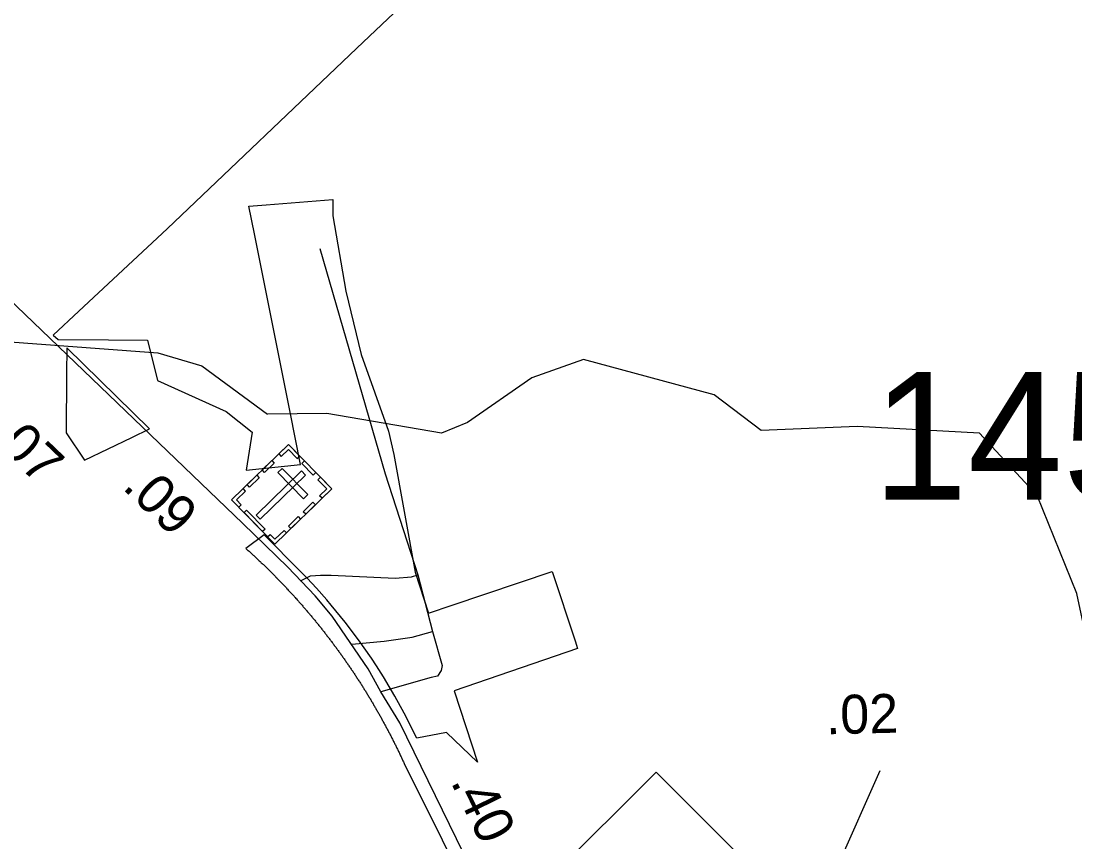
# Model space of a CAD drawing. Extents: x 2220236 to 2384410, y 720751 to 894131.
# Drawn here: x 2265157 to 2268536, y 796491 to 799124 of the extents above; entities that cross this region are included whole.
import ezdxf

# ---------------------------------------------------------------- set-up
doc = ezdxf.new("R2010")
doc.units = 0
for name, color, linetype in [('Exist Boundary Political City Limit New', 7, 'Continuous'), ('Exist Cultural Cemetery CELL', 7, 'Continuous'), ('Exist Hydrographic Creek Single Shore', 7, 'Continuous'), ('Exist Hydrographic Misc Water Feature', 7, 'Continuous'), ('Exist Road Non-System Type 51', 7, 'Continuous'), ('Exist Road Primary NC Attributed', 7, 'Continuous'), ('Exist Road Primary NC Service Mileage Hundredths English Label', 7, 'Continuous'), ('Exist Road Primary NC Shield CELL', 7, 'Continuous'), ('Exist Road Secondary Structure Standard Bridge Number Label', 7, 'Continuous'), ('Map Preparation Boundary City Limit Buffer Line', 7, 'Continuous')]:
    doc.layers.add(name, color=color, linetype=linetype)

msp = doc.modelspace()

# ---------------------------------------------------------------- linework, layer by layer
at = {"layer": 'Exist Boundary Political City Limit New'}
for points in [[(2266790.5, 799564.8), (2266233.5, 799036.5), (2265625.5, 798457.9), (2265342.2, 798193.5), (2265259.5, 798116.2), (2265275.5, 798102.6), (2265437, 798101.1), (2265562, 798100), (2265593.8, 797970.8), (2265814, 797871.3), (2265898, 797805.6), (2265878.5, 797683.6), (2266052.5, 797701.8), (2266020.2, 797869.2), (2265982.8, 798056.3), (2265905.2, 798441.2), (2265887.5, 798529.8), (2265942.8, 798534.2), (2266156.5, 798551.3), (2266156.5, 798499.1), (2266198.5, 798257.5), (2266247.8, 798054.4), (2266334.8, 797808.4), (2266352, 797733.8), (2266420.5, 797356), (2266463.8, 797224.6), (2266539.5, 797250.2), (2266859.5, 797358.1), (2266933.2, 797136.2), (2266941.5, 797111), (2266545.5, 796976), (2266620.8, 796747.1), (2266521.2, 796841.8), (2266425.8, 796823.7), (2266385.2, 796904.1), (2266355.2, 796958.8), (2266318.8, 797020.1), (2266296.5, 797055.4), (2266280, 797080.1), (2266239.2, 797138.6), (2266196.2, 797195.5), (2266151.2, 797250.8), (2266137.2, 797267), (2266104, 797304.4), (2266073.8, 797336.5), (2266055, 797356.2), (2266052.2, 797359.2), (2265936.8, 797476.2), (2265878, 797432), (2265881.2, 797429.2), (2265883.2, 797427.2), (2265885.5, 797425.2), (2265887.8, 797423.2), (2265890, 797421.2), (2265892.2, 797419.2), (2265894.5, 797417.2), (2265896.8, 797415.1), (2265899, 797413.1), (2265901, 797411.1), (2265903.2, 797409.1), (2265905.5, 797407), (2265907.8, 797404.9), (2265909.8, 797402.9), (2265912, 797400.9), (2265914.2, 797398.8), (2265916.5, 797396.8), (2265918.5, 797394.7), (2265920.8, 797392.6), (2265923, 797390.6), (2265925.2, 797388.5), (2265927.2, 797386.4), (2265929.5, 797384.4), (2265931.8, 797382.2), (2265933.8, 797380.2), (2265936, 797378.1), (2265938, 797376), (2265940.2, 797373.9), (2265942.5, 797371.8), (2265944.5, 797369.8), (2265946.8, 797367.6), (2265948.8, 797365.5), (2265951, 797363.4), (2265953, 797361.3), (2265955.2, 797359.2), (2265957.2, 797357.1), (2265959.5, 797355)], [(2265301, 797803.6), (2265359.8, 797715), (2265512.2, 797788.3), (2265568.5, 797815.9), (2265303, 798075.9), (2265302.2, 797992.8), (2265301, 797803.6)], [(2265959.5, 797355), (2265961.5, 797352.9), (2265963.8, 797350.8), (2265965.8, 797348.6), (2265968, 797346.4), (2265970, 797344.3), (2265972.2, 797342.2), (2265974.2, 797340.1), (2265976.5, 797337.9), (2265978.5, 797335.8), (2265980.5, 797333.6), (2265982.8, 797331.5), (2265984.8, 797329.3), (2265986.8, 797327.2), (2265989, 797325), (2265991, 797322.8), (2265993, 797320.7), (2265995.2, 797318.5), (2265997.2, 797316.3), (2265999.2, 797314.1), (2266001.2, 797312), (2266003.5, 797309.8), (2266005.5, 797307.6), (2266007.5, 797305.4), (2266009.5, 797303.2), (2266011.5, 797301.1), (2266013.8, 797298.9), (2266015.8, 797296.6), (2266017.8, 797294.4), (2266019.8, 797292.2), (2266021.8, 797290.1), (2266023.8, 797287.8), (2266025.8, 797285.6), (2266028, 797283.4), (2266030, 797281.2), (2266032, 797278.9), (2266034, 797276.8), (2266036, 797274.5), (2266038, 797272.2), (2266040, 797270.1), (2266042, 797267.8), (2266044, 797265.6), (2266046, 797263.3), (2266048, 797261.1), (2266050, 797258.8), (2266052, 797256.6), (2266054, 797254.3), (2266055.8, 797252.1), (2266057.8, 797249.8), (2266059.8, 797247.6), (2266061.8, 797245.3), (2266063.8, 797243), (2266065.8, 797240.8), (2266067.8, 797238.5), (2266069.5, 797236.2), (2266071.5, 797233.9), (2266073.5, 797231.6), (2266075.5, 797229.4), (2266077.5, 797227.1), (2266079.2, 797224.8), (2266081.2, 797222.5), (2266083.2, 797220.2), (2266085.2, 797217.9), (2266087, 797215.6), (2266089, 797213.3), (2266091, 797211), (2266092.8, 797208.7), (2266094.8, 797206.4), (2266096.8, 797204.1), (2266098.5, 797201.8), (2266100.5, 797199.4), (2266102.2, 797197.1), (2266104.2, 797194.8), (2266106.2, 797192.4), (2266108, 797190.1), (2266110, 797187.8), (2266111.8, 797185.4), (2266113.8, 797183.1), (2266115.5, 797180.8), (2266117.5, 797178.4), (2266119.2, 797176.1), (2266121.2, 797173.7), (2266123, 797171.4), (2266124.8, 797169), (2266126.8, 797166.6), (2266128.5, 797164.3), (2266130.5, 797161.9), (2266132.2, 797159.6), (2266134, 797157.2), (2266136, 797154.8), (2266137.8, 797152.4), (2266139.5, 797150.1), (2266141.5, 797147.7), (2266143.2, 797145.3), (2266145, 797142.9), (2266147, 797140.6), (2266148.8, 797138.2), (2266150.5, 797135.8), (2266152.2, 797133.4), (2266154.2, 797131)], [(2266154.2, 797131), (2266156, 797128.6), (2266157.8, 797126.2), (2266159.5, 797123.8), (2266161.2, 797121.4), (2266163, 797118.9), (2266165, 797116.6), (2266166.8, 797114.1), (2266168.5, 797111.7), (2266170.2, 797109.3), (2266172, 797106.9), (2266173.8, 797104.4), (2266175.5, 797102), (2266177.2, 797099.6), (2266179, 797097.1), (2266180.8, 797094.8), (2266182.5, 797092.3), (2266184.2, 797089.8), (2266186, 797087.4), (2266187.8, 797084.9), (2266189.5, 797082.5), (2266191.2, 797080.1), (2266193, 797077.6), (2266194.8, 797075.1), (2266196.5, 797072.7), (2266198.2, 797070.2), (2266199.8, 797067.8), (2266201.5, 797065.3), (2266203.2, 797062.8), (2266205, 797060.4), (2266206.8, 797057.9), (2266208.2, 797055.4), (2266210, 797052.9), (2266211.8, 797050.5), (2266213.5, 797048), (2266215, 797045.5), (2266216.8, 797043), (2266218.5, 797040.5), (2266220.2, 797038.1), (2266221.8, 797035.6), (2266223.5, 797033.1), (2266225.2, 797030.6), (2266226.8, 797028.1), (2266228.5, 797025.6), (2266230, 797023.1), (2266231.8, 797020.6), (2266233.5, 797018), (2266235, 797015.5), (2266236.8, 797013), (2266238.2, 797010.5), (2266240, 797007.9), (2266241.5, 797005.4), (2266243.2, 797002.9), (2266244.8, 797000.4), (2266246.5, 796997.9), (2266248, 796995.3), (2266249.5, 796992.8), (2266251.2, 796990.2), (2266252.8, 796987.7), (2266254.5, 796985.2), (2266256, 796982.6), (2266257.5, 796980.1), (2266259.2, 796977.6), (2266260.8, 796975), (2266262.2, 796972.4), (2266264, 796969.9), (2266265.5, 796967.3), (2266267, 796964.8), (2266268.5, 796962.2), (2266270.2, 796959.6), (2266271.8, 796957.1), (2266273.2, 796954.5), (2266274.8, 796951.9), (2266276.2, 796949.4), (2266278, 796946.8), (2266279.5, 796944.2), (2266281, 796941.6), (2266282.5, 796939.1), (2266284, 796936.5), (2266285.5, 796933.9), (2266287, 796931.3), (2266288.5, 796928.8), (2266290, 796926.1), (2266291.5, 796923.6), (2266293, 796920.9), (2266294.5, 796918.4), (2266296, 796915.8), (2266297.5, 796913.1), (2266299, 796910.6), (2266300.5, 796907.9), (2266302, 796905.3), (2266303.5, 796902.7), (2266305, 796900.1), (2266306.5, 796897.5), (2266308, 796894.9), (2266309.5, 796892.2), (2266311, 796889.6), (2266312.2, 796887), (2266313.8, 796884.4), (2266315.2, 796881.8)], [(2266315.2, 796881.8), (2266316.8, 796879.1), (2266318, 796876.5), (2266319.5, 796873.9), (2266321, 796871.2), (2266322.5, 796868.6), (2266323.8, 796865.9), (2266325.2, 796863.3), (2266326.8, 796860.7), (2266328, 796858), (2266329.5, 796855.4), (2266331, 796852.7), (2266332.2, 796850.1), (2266333.8, 796847.4), (2266335, 796844.8), (2266336.5, 796842.1), (2266338, 796839.4), (2266339.2, 796836.8), (2266340.8, 796834.1), (2266342, 796831.4), (2266343.5, 796828.8), (2266344.8, 796826.1), (2266346.2, 796823.4), (2266347.5, 796820.8), (2266348.8, 796818.1), (2266350.2, 796815.4), (2266351.5, 796812.8), (2266353, 796810.1), (2266354.2, 796807.4), (2266355.5, 796804.7), (2266357, 796802), (2266358.2, 796799.3), (2266359.5, 796796.6), (2266361, 796793.9), (2266362.2, 796791.2), (2266363.5, 796788.5), (2266364.8, 796785.8), (2266366.2, 796783.1), (2266367.5, 796780.4), (2266368.8, 796777.8), (2266370, 796775), (2266371.2, 796772.3), (2266372.5, 796769.6), (2266374, 796766.9), (2266375.2, 796764.2), (2266376.5, 796761.4), (2266377.8, 796758.8), (2266379, 796756), (2266380.2, 796753.3), (2266381.5, 796750.6), (2266382.8, 796747.9), (2266384, 796745.1), (2266385.2, 796742.4), (2266628.8, 796252.2)]]:
    msp.add_lwpolyline(points, dxfattribs=at)
at = {"layer": 'Exist Cultural Cemetery CELL'}
for points in [[(2266013.9, 797765.9), (2266152.9, 797623.3), (2265970.6, 797445.6), (2265831.6, 797588.1)], [(2265982.9, 797735.7), (2265990.8, 797727.5), (2266013.9, 797750), (2266042.2, 797721), (2266050.2, 797728.7), (2266013.9, 797765.9)], [(2265929.8, 797683.9), (2265960.8, 797714.1), (2265968.8, 797706), (2265937.7, 797675.8)], [(2266065.6, 797712.8), (2266101.8, 797675.7), (2266093.6, 797667.8), (2266057.4, 797704.9)], [(2265881.6, 797637), (2265912.7, 797667.2), (2265920.6, 797659.1), (2265889.6, 797628.8)], [(2266069, 797667.4), (2266056, 797680.7), (2265910.8, 797539.2), (2265923.8, 797525.8)], [(2265993.7, 797689.2), (2265980.3, 797676.1), (2266062.5, 797591.8), (2266075.9, 797604.9)], [(2266121.9, 797593), (2266114, 797601.1), (2266137, 797623.6), (2266108.7, 797652.7), (2266116.7, 797660.4), (2266152.9, 797623.3)], [(2265854.7, 797564.5), (2265862.9, 797572.5), (2265847.6, 797588.3), (2265876.5, 797616.5), (2265868.7, 797624.5), (2265831.6, 797588.2)], [(2266061.6, 797550.2), (2266092.6, 797580.4), (2266100.6, 797572.3), (2266069.5, 797542)], [(2265879.9, 797555), (2265939.2, 797494.3), (2265931, 797486.3), (2265871.8, 797547.1)], [(2266014.4, 797504.2), (2266045.4, 797534.4), (2266053.3, 797526.3), (2266022.3, 797496)], [(2265947.4, 797469.3), (2265955.7, 797477.3), (2265971, 797461.6), (2266000, 797489.8), (2266007.7, 797481.8), (2265970.6, 797445.6)]]:
    msp.add_lwpolyline(points, close=True, dxfattribs=at)
at = {"layer": 'Exist Hydrographic Creek Single Shore'}
msp.add_lwpolyline([(2270675, 796423.6), (2270457.1, 796588.8), (2270123, 796602.3), (2269881.9, 796541.6), (2269766, 796540.7), (2269598.9, 796590.1), (2269458, 796530.6), (2269307.9, 796543.6), (2268848, 796740.1), (2268729.9, 796896.6), (2268604, 796997.6), (2268542.9, 797287.5), (2268414.9, 797601.8), (2268230, 797802.4), (2267837.9, 797823.6), (2267529.9, 797810.3), (2267379, 797924.9), (2266960.9, 798038.5), (2266795, 797979.6), (2266587.9, 797836.2), (2266504.9, 797801.9), (2266137.8, 797865.3), (2265946.9, 797862.7)], dxfattribs=at)
at = {"layer": 'Exist Hydrographic Misc Water Feature'}
msp.add_lwpolyline([(2262029, 796392.1), (2262259.8, 796669.4), (2262541.8, 796804.6), (2262681.8, 796965.8), (2262843.8, 797418.3), (2262966.9, 797602.7), (2262948.8, 797783.5), (2263095.8, 798036.3), (2263290.9, 798580), (2263398.9, 798636.9), (2263499, 798631.5), (2263624.9, 798514.1), (2263750, 798534.5), (2263815.8, 798592.1), (2263865.8, 798594.4), (2264042, 798453), (2264434.8, 798257.9), (2264603, 798133.1), (2265594.8, 798060.1), (2265736.9, 798017.9), (2265946.9, 797862.7)], dxfattribs=at)
at = {"layer": 'Exist Road Non-System Type 51'}
msp.add_line((2266428.9, 797347.5), (2266476.5, 797166.2), dxfattribs=at)
for points in [[(2266115.2, 798394.1), (2266324.8, 797672.1), (2266428.9, 797347.5)], [(2266053.2, 797328.1), (2266084.9, 797344.4), (2266117, 797346.8), (2266151, 797347), (2266356.9, 797337), (2266409, 797341.3), (2266428.9, 797347.5)], [(2266217, 797125.7), (2266320.9, 797134.6), (2266410.7, 797147.5), (2266476.5, 797166.2)], [(2266476.5, 797166.2), (2266507.4, 797056.4), (2266503.7, 797040.4), (2266491.9, 797022.3), (2266471.9, 797018.1), (2266310.4, 796972.7)]]:
    msp.add_lwpolyline(points, dxfattribs=at)
at = {"layer": 'Exist Road Primary NC Attributed'}
msp.add_lwpolyline([(2266964.1, 795660.4), (2266371.3, 796873.2), (2266310.4, 796972.7), (2266269.7, 797046.3), (2266154.2, 797215), (2266099.6, 797280.5), (2266012.7, 797371.7), (2265867.5, 797512.3), (2264281, 799034.6)], dxfattribs=at)
at = {"layer": 'Exist Road Primary NC Service Mileage Hundredths English Label'}
msp.add_line((2267289.9, 795323.7), (2267911.7, 796719.5), dxfattribs=at)
at = {"layer": 'Exist Road Primary NC Shield CELL'}
msp.add_lwpolyline([(2266860, 796381.6), (2267193, 796714.6), (2267526, 796381.6), (2267193, 796048.6)], close=True, dxfattribs=at)
at = {"layer": 'Map Preparation Boundary City Limit Buffer Line'}
for points in [[(2266790.5, 799564.8), (2266233.5, 799036.5), (2265625.5, 798457.9), (2265342.2, 798193.5), (2265259.5, 798116.2), (2265275.5, 798102.6), (2265437, 798101.1), (2265562, 798100), (2265593.8, 797970.8), (2265814, 797871.3), (2265898, 797805.6), (2265878.5, 797683.6), (2266052.5, 797701.8), (2266020.2, 797869.2), (2265982.8, 798056.3), (2265905.2, 798441.2), (2265887.5, 798529.8), (2265942.8, 798534.2), (2266156.5, 798551.3), (2266156.5, 798499.1), (2266198.5, 798257.5), (2266247.8, 798054.4), (2266334.8, 797808.4), (2266352, 797733.8), (2266420.5, 797356), (2266463.8, 797224.6), (2266539.5, 797250.2), (2266859.5, 797358.1), (2266933.2, 797136.2), (2266941.5, 797111), (2266545.5, 796976), (2266620.8, 796747.1), (2266521.2, 796841.8), (2266425.8, 796823.7), (2266385.2, 796904.1), (2266355.2, 796958.8), (2266318.8, 797020.1), (2266296.5, 797055.4), (2266280, 797080.1), (2266239.2, 797138.6), (2266196.2, 797195.5), (2266151.2, 797250.8), (2266137.2, 797267), (2266104, 797304.4), (2266073.8, 797336.5), (2266055, 797356.2), (2266052.2, 797359.2), (2265936.8, 797476.2), (2265878, 797432), (2265881.2, 797429.2), (2265883.2, 797427.2), (2265885.5, 797425.2), (2265887.8, 797423.2), (2265890, 797421.2), (2265892.2, 797419.2), (2265894.5, 797417.2), (2265896.8, 797415.1), (2265899, 797413.1), (2265901, 797411.1), (2265903.2, 797409.1), (2265905.5, 797407), (2265907.8, 797404.9), (2265909.8, 797402.9), (2265912, 797400.9), (2265914.2, 797398.8), (2265916.5, 797396.8), (2265918.5, 797394.7), (2265920.8, 797392.6), (2265923, 797390.6), (2265925.2, 797388.5), (2265927.2, 797386.4), (2265929.5, 797384.4), (2265931.8, 797382.2), (2265933.8, 797380.2), (2265936, 797378.1), (2265938, 797376), (2265940.2, 797373.9), (2265942.5, 797371.8), (2265944.5, 797369.8), (2265946.8, 797367.6), (2265948.8, 797365.5), (2265951, 797363.4), (2265953, 797361.3), (2265955.2, 797359.2), (2265957.2, 797357.1), (2265959.5, 797355)], [(2265301, 797803.6), (2265359.8, 797715), (2265512.2, 797788.3), (2265568.5, 797815.9), (2265303, 798075.9), (2265302.2, 797992.8), (2265301, 797803.6)], [(2265959.5, 797355), (2265961.5, 797352.9), (2265963.8, 797350.8), (2265965.8, 797348.6), (2265968, 797346.4), (2265970, 797344.3), (2265972.2, 797342.2), (2265974.2, 797340.1), (2265976.5, 797337.9), (2265978.5, 797335.8), (2265980.5, 797333.6), (2265982.8, 797331.5), (2265984.8, 797329.3), (2265986.8, 797327.2), (2265989, 797325), (2265991, 797322.8), (2265993, 797320.7), (2265995.2, 797318.5), (2265997.2, 797316.3), (2265999.2, 797314.1), (2266001.2, 797312), (2266003.5, 797309.8), (2266005.5, 797307.6), (2266007.5, 797305.4), (2266009.5, 797303.2), (2266011.5, 797301.1), (2266013.8, 797298.9), (2266015.8, 797296.6), (2266017.8, 797294.4), (2266019.8, 797292.2), (2266021.8, 797290.1), (2266023.8, 797287.8), (2266025.8, 797285.6), (2266028, 797283.4), (2266030, 797281.2), (2266032, 797278.9), (2266034, 797276.8), (2266036, 797274.5), (2266038, 797272.2), (2266040, 797270.1), (2266042, 797267.8), (2266044, 797265.6), (2266046, 797263.3), (2266048, 797261.1), (2266050, 797258.8), (2266052, 797256.6), (2266054, 797254.3), (2266055.8, 797252.1), (2266057.8, 797249.8), (2266059.8, 797247.6), (2266061.8, 797245.3), (2266063.8, 797243), (2266065.8, 797240.8), (2266067.8, 797238.5), (2266069.5, 797236.2), (2266071.5, 797233.9), (2266073.5, 797231.6), (2266075.5, 797229.4), (2266077.5, 797227.1), (2266079.2, 797224.8), (2266081.2, 797222.5), (2266083.2, 797220.2), (2266085.2, 797217.9), (2266087, 797215.6), (2266089, 797213.3), (2266091, 797211), (2266092.8, 797208.7), (2266094.8, 797206.4), (2266096.8, 797204.1), (2266098.5, 797201.8), (2266100.5, 797199.4), (2266102.2, 797197.1), (2266104.2, 797194.8), (2266106.2, 797192.4), (2266108, 797190.1), (2266110, 797187.8), (2266111.8, 797185.4), (2266113.8, 797183.1), (2266115.5, 797180.8), (2266117.5, 797178.4), (2266119.2, 797176.1), (2266121.2, 797173.7), (2266123, 797171.4), (2266124.8, 797169), (2266126.8, 797166.6), (2266128.5, 797164.3), (2266130.5, 797161.9), (2266132.2, 797159.6), (2266134, 797157.2), (2266136, 797154.8), (2266137.8, 797152.4), (2266139.5, 797150.1), (2266141.5, 797147.7), (2266143.2, 797145.3), (2266145, 797142.9), (2266147, 797140.6), (2266148.8, 797138.2), (2266150.5, 797135.8), (2266152.2, 797133.4), (2266154.2, 797131)], [(2266154.2, 797131), (2266156, 797128.6), (2266157.8, 797126.2), (2266159.5, 797123.8), (2266161.2, 797121.4), (2266163, 797118.9), (2266165, 797116.6), (2266166.8, 797114.1), (2266168.5, 797111.7), (2266170.2, 797109.3), (2266172, 797106.9), (2266173.8, 797104.4), (2266175.5, 797102), (2266177.2, 797099.6), (2266179, 797097.1), (2266180.8, 797094.8), (2266182.5, 797092.3), (2266184.2, 797089.8), (2266186, 797087.4), (2266187.8, 797084.9), (2266189.5, 797082.5), (2266191.2, 797080.1), (2266193, 797077.6), (2266194.8, 797075.1), (2266196.5, 797072.7), (2266198.2, 797070.2), (2266199.8, 797067.8), (2266201.5, 797065.3), (2266203.2, 797062.8), (2266205, 797060.4), (2266206.8, 797057.9), (2266208.2, 797055.4), (2266210, 797052.9), (2266211.8, 797050.5), (2266213.5, 797048), (2266215, 797045.5), (2266216.8, 797043), (2266218.5, 797040.5), (2266220.2, 797038.1), (2266221.8, 797035.6), (2266223.5, 797033.1), (2266225.2, 797030.6), (2266226.8, 797028.1), (2266228.5, 797025.6), (2266230, 797023.1), (2266231.8, 797020.6), (2266233.5, 797018), (2266235, 797015.5), (2266236.8, 797013), (2266238.2, 797010.5), (2266240, 797007.9), (2266241.5, 797005.4), (2266243.2, 797002.9), (2266244.8, 797000.4), (2266246.5, 796997.9), (2266248, 796995.3), (2266249.5, 796992.8), (2266251.2, 796990.2), (2266252.8, 796987.7), (2266254.5, 796985.2), (2266256, 796982.6), (2266257.5, 796980.1), (2266259.2, 796977.6), (2266260.8, 796975), (2266262.2, 796972.4), (2266264, 796969.9), (2266265.5, 796967.3), (2266267, 796964.8), (2266268.5, 796962.2), (2266270.2, 796959.6), (2266271.8, 796957.1), (2266273.2, 796954.5), (2266274.8, 796951.9), (2266276.2, 796949.4), (2266278, 796946.8), (2266279.5, 796944.2), (2266281, 796941.6), (2266282.5, 796939.1), (2266284, 796936.5), (2266285.5, 796933.9), (2266287, 796931.3), (2266288.5, 796928.8), (2266290, 796926.1), (2266291.5, 796923.6), (2266293, 796920.9), (2266294.5, 796918.4), (2266296, 796915.8), (2266297.5, 796913.1), (2266299, 796910.6), (2266300.5, 796907.9), (2266302, 796905.3), (2266303.5, 796902.7), (2266305, 796900.1), (2266306.5, 796897.5), (2266308, 796894.9), (2266309.5, 796892.2), (2266311, 796889.6), (2266312.2, 796887), (2266313.8, 796884.4), (2266315.2, 796881.8)], [(2266315.2, 796881.8), (2266316.8, 796879.1), (2266318, 796876.5), (2266319.5, 796873.9), (2266321, 796871.2), (2266322.5, 796868.6), (2266323.8, 796865.9), (2266325.2, 796863.3), (2266326.8, 796860.7), (2266328, 796858), (2266329.5, 796855.4), (2266331, 796852.7), (2266332.2, 796850.1), (2266333.8, 796847.4), (2266335, 796844.8), (2266336.5, 796842.1), (2266338, 796839.4), (2266339.2, 796836.8), (2266340.8, 796834.1), (2266342, 796831.4), (2266343.5, 796828.8), (2266344.8, 796826.1), (2266346.2, 796823.4), (2266347.5, 796820.8), (2266348.8, 796818.1), (2266350.2, 796815.4), (2266351.5, 796812.8), (2266353, 796810.1), (2266354.2, 796807.4), (2266355.5, 796804.7), (2266357, 796802), (2266358.2, 796799.3), (2266359.5, 796796.6), (2266361, 796793.9), (2266362.2, 796791.2), (2266363.5, 796788.5), (2266364.8, 796785.8), (2266366.2, 796783.1), (2266367.5, 796780.4), (2266368.8, 796777.8), (2266370, 796775), (2266371.2, 796772.3), (2266372.5, 796769.6), (2266374, 796766.9), (2266375.2, 796764.2), (2266376.5, 796761.4), (2266377.8, 796758.8), (2266379, 796756), (2266380.2, 796753.3), (2266381.5, 796750.6), (2266382.8, 796747.9), (2266384, 796745.1), (2266385.2, 796742.4), (2266628.8, 796252.2)]]:
    msp.add_lwpolyline(points, dxfattribs=at)

# ---------------------------------------------------------------- texts
at = {"layer": 'Exist Road Primary NC Service Mileage Hundredths English Label'}
for s, rotation, p in [('.07', 316.1825, (2265049.7, 797789.8)), ('.09', 316.1825, (2265478.2, 797625.9)), ('.02', 1.3561, (2267738.7, 796835.9)), ('.40', 296.0506, (2266533.2, 796684.2))]:
    msp.add_text(s, height=125, rotation=rotation, dxfattribs=at).set_placement(p)
at = {"layer": 'Exist Road Secondary Structure Standard Bridge Number Label'}
msp.add_text('145', height=410.1, dxfattribs=at).set_placement((2267887.6, 797588.3))

doc.saveas('drawing.dxf')
